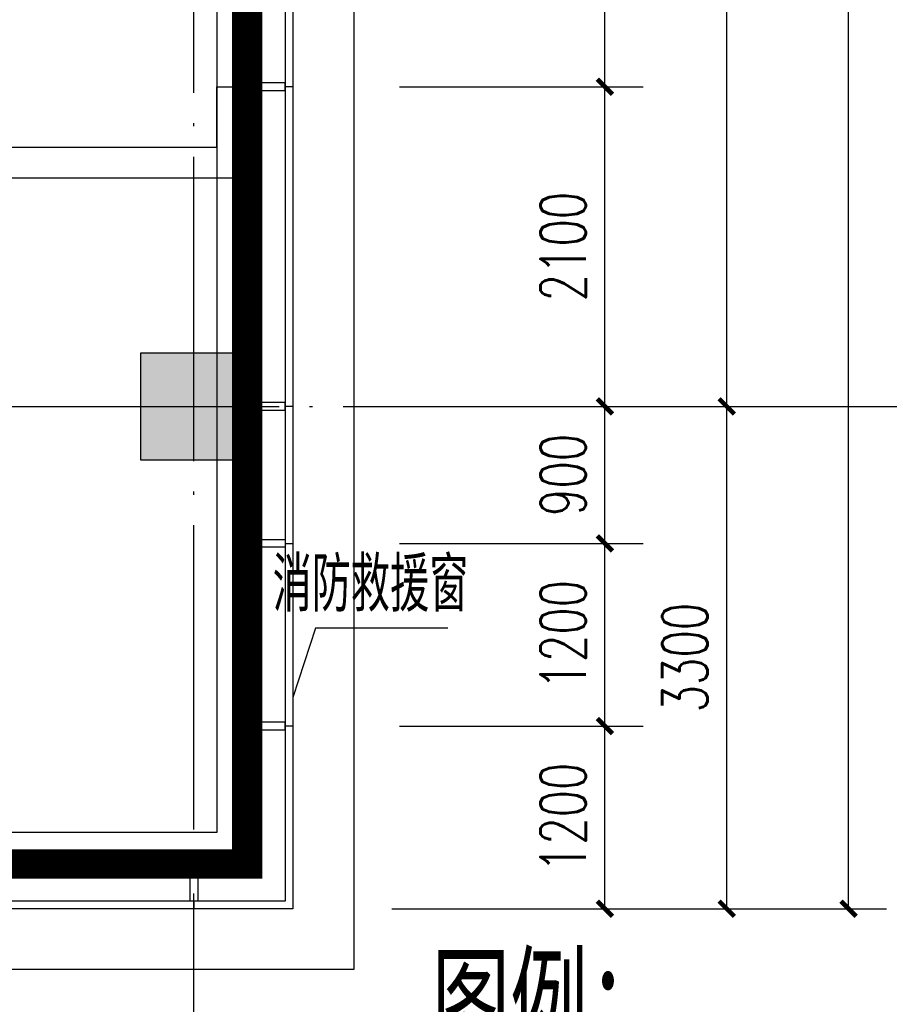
# Model space of a CAD drawing. Extents: x 797781 to 1255204, y 21234 to 1024248.
# Tile 267 of 656: x 987764 to 993476, y 268294 to 274762. Entities that reach past the tile are written whole.
import ezdxf

# ---------------------------------------------------------------- set-up
doc = ezdxf.new("R2010")
doc.units = 0
doc.header["$LTSCALE"] = 1000
doc.header["$MEASUREMENT"] = 0
doc.linetypes.add('230303生产综合楼-平面图_t8$0$DOTE', pattern=[2.4200000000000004, 2, -0.2, 0.02, -0.2])
doc.linetypes.add('__DASH', pattern=[0.35, 0.25, -0.1])
for name, color, linetype in [('230303生产综合楼-平面图_t8$0$3T_WOOD', 21, 'Continuous'), ('230303生产综合楼-平面图_t8$0$AXIS', 3, 'Continuous'), ('230303生产综合楼-平面图_t8$0$COLUMN', 40, 'Continuous'), ('230303生产综合楼-平面图_t8$0$CURTWALL', 4, 'Continuous'), ('230303生产综合楼-平面图_t8$0$DIM_SYMB', 3, 'Continuous'), ('230303生产综合楼-平面图_t8$0$DOTE', 1, '230303生产综合楼-平面图_t8$0$DOTE'), ('230303生产综合楼-平面图_t8$0$PUB_HATCH', 8, 'Continuous'), ('230303生产综合楼-平面图_t8$0$PUB_TEXT', 7, 'Continuous'), ('230303生产综合楼-平面图_t8$0$WALL', 40, 'Continuous'), ('230303生产综合楼-平面图_t8$0$看线', 115, 'Continuous'), ('PUB_HATCH', 8, 'Continuous')]:
    doc.layers.add(name, color=color, linetype=linetype)
doc.styles.add('230303生产综合楼-平面图_t8$0$_TCH_DIM', font='SIMPLEX', dxfattribs={"bigfont": 'GBCBIG'})
doc.styles.add('230303生产综合楼-平面图_T8$0$_TCH_DIM_T3', font='SIMPLEX', dxfattribs={"width": 0.7058823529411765, "bigfont": 'GBCBIG'})
doc.dimstyles.new('230303生产综合楼-平面图_T8$0$_TCH_ARCH&&100', dxfattribs={"dimtxt": 297.5, "dimasz": 100, "dimexe": 250, "dimexo": 300, "dimgap": 126.25, "dimtad": 1, "dimdec": 0, "dimzin": 0, "dimdsep": 46, "dimtxsty": '230303生产综合楼-平面图_T8$0$_TCH_DIM_T3', "dimblk": '230303生产综合楼-平面图_t8$0$_ArchTick', "dimcen": 0.09, "dimclrt": 7, "dimazin": 2, "dimtfac": 1, "dimtdec": 0, "dimtix": 1, "dimtmove": 2, "dimatfit": 3, "dimfxl": 1, "dimtolj": 1, "dimtzin": 0, "dimarcsym": 0})

# ---------------------------------------------------------------- blocks, each defined once
blk = doc.blocks.new('AQ2')
at = {"color": 6, "linetype": '__DASH', "ltscale": 4, "const_width": 200}
blk.add_lwpolyline([(1125985.202185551, 272623.1692221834), (1125985.202185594, 263323.1692221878), (1058450.711264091, 263323.1692218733), (1032885.202185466, 265973.5692109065), (1032885.202185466, 272623.1692221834)], dxfattribs=at)
blk = doc.blocks.new('230303生产综合楼-平面图_t8$0$TL')
at = {"layer": '230303生产综合楼-平面图_t8$0$PUB_TEXT', "style": '230303生产综合楼-平面图_t8$0$_TCH_DIM'}
blk.add_text('图例：', height=714.8936170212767, dxfattribs=at).set_placement((979484.1697606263, -23541.28383355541))
blk = doc.blocks.new('230303生产综合楼-平面图_t8$0$2WLGJ')
at = {"layer": '230303生产综合楼-平面图_t8$0$3T_WOOD'}
for points in [[(1116735.229535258, 74171.24598474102), (1116735.229535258, 74121.24598474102), (1116985.229535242, 74121.24598474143), (1116985.229535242, 74171.24598474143)], [(1116735.229535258, 72071.24598474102), (1116735.229535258, 72021.24598474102), (1116985.229535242, 72021.24598474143), (1116985.229535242, 72071.24598474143)], [(1116735.229535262, 69971.24598474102), (1116735.229535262, 69921.24598474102), (1116985.229535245, 69921.24598474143), (1116985.229535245, 69971.24598474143)], [(1116410.225042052, 68796.24598474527), (1116360.225042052, 68796.24598474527), (1116360.225042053, 69046.24598474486), (1116410.225042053, 69046.24598474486)]]:
    blk.add_lwpolyline(points, close=True, dxfattribs=at)
for points in [[(1117035.229535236, 74146.24598474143), (1116985.229535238, 74146.24598474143)], [(1117035.229535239, 72046.24598474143), (1116985.229535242, 72046.24598474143)], [(1117035.229535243, 69946.24598474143), (1116985.229535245, 69946.24598474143)], [(1116385.227288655, 68796.24598441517), (1116385.227288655, 68746.24598441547)]]:
    blk.add_lwpolyline(points, dxfattribs=at)
blk = doc.blocks.new('230303生产综合楼-平面图_t8$0$_ArchTick')
at = {"color": 0, "linetype": 'ByBlock', "const_width": 0.3}
blk.add_lwpolyline([(-0.5, -0.5), (0.5, 0.5)], dxfattribs=at)
blk = doc.blocks.new('*D5913')
at = {"layer": '230303生产综合楼-平面图_t8$0$AXIS', "color": 0, "lineweight": -2, "transparency": 16777216}
for p, q in [((990258.0044139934, 270121.5512975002), (991858.0044139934, 270121.5512975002)), ((991608.0044139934, 268921.349957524), (991608.0044139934, 270121.5512975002)), ((990258.0044139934, 268921.349957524), (991858.0044139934, 268921.349957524))]:
    blk.add_line(p, q, dxfattribs=at)
at = {"layer": 'Defpoints', "color": 0, "transparency": 16777216}
for p in [(989958.0044139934, 270121.5512975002), (991608.0044139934, 270121.5512975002), (989958.0044139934, 268921.349957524)]:
    blk.add_point(p, dxfattribs=at)
at = {"layer": '230303生产综合楼-平面图_t8$0$AXIS', "color": 0, "lineweight": -2, "transparency": 16777216, "xscale": 100, "yscale": 100, "zscale": 100}
for p, rotation in [((991608.0044139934, 270121.5512975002), 90), ((991608.0044139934, 268921.349957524), 270)]:
    blk.add_blockref('230303生产综合楼-平面图_t8$0$_ArchTick', p, dxfattribs=dict(at, rotation=rotation))
at = {"layer": '230303生产综合楼-平面图_t8$0$AXIS', "color": 7, "transparency": 16777216, "insert": (991333.0044139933, 269521.4506275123), "char_height": 297.5, "attachment_point": 5, "rotation": 90, "style": '230303生产综合楼-平面图_T8$0$_TCH_DIM_T3'}
blk.add_mtext('\\A1;1200', dxfattribs=at)
blk = doc.blocks.new('*D5914')
at = {"layer": '230303生产综合楼-平面图_t8$0$AXIS', "color": 0, "lineweight": -2, "transparency": 16777216}
for p, q in [((990258.0044139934, 271321.5512975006), (991858.0044139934, 271321.5512975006)), ((991608.0044139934, 270121.5512975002), (991608.0044139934, 271321.5512975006)), ((990258.0044139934, 270121.5512975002), (991858.0044139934, 270121.5512975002))]:
    blk.add_line(p, q, dxfattribs=at)
at = {"layer": 'Defpoints', "color": 0, "transparency": 16777216}
for p in [(989958.0044139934, 271321.5512975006), (991608.0044139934, 271321.5512975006), (989958.0044139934, 270121.5512975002)]:
    blk.add_point(p, dxfattribs=at)
at = {"layer": '230303生产综合楼-平面图_t8$0$AXIS', "color": 0, "lineweight": -2, "transparency": 16777216, "xscale": 100, "yscale": 100, "zscale": 100}
for p, rotation in [((991608.0044139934, 271321.5512975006), 90), ((991608.0044139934, 270121.5512975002), 270)]:
    blk.add_blockref('230303生产综合楼-平面图_t8$0$_ArchTick', p, dxfattribs=dict(at, rotation=rotation))
at = {"layer": '230303生产综合楼-平面图_t8$0$AXIS', "color": 7, "transparency": 16777216, "insert": (991333.0044139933, 270721.5512975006), "char_height": 297.5, "attachment_point": 5, "rotation": 90, "style": '230303生产综合楼-平面图_T8$0$_TCH_DIM_T3'}
blk.add_mtext('\\A1;1200', dxfattribs=at)
blk = doc.blocks.new('*D5915')
at = {"layer": '230303生产综合楼-平面图_t8$0$AXIS', "color": 0, "lineweight": -2, "transparency": 16777216}
for p, q in [((990258.0044139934, 272221.5512974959), (991858.0044139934, 272221.5512974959)), ((991608.0044139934, 271321.5512975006), (991608.0044139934, 272221.5512974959)), ((990258.0044139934, 271321.5512975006), (991858.0044139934, 271321.5512975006))]:
    blk.add_line(p, q, dxfattribs=at)
at = {"layer": 'Defpoints', "color": 0, "transparency": 16777216}
for p in [(989958.0044139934, 272221.5512974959), (991608.0044139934, 272221.5512974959), (989958.0044139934, 271321.5512975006)]:
    blk.add_point(p, dxfattribs=at)
at = {"layer": '230303生产综合楼-平面图_t8$0$AXIS', "color": 0, "lineweight": -2, "transparency": 16777216, "xscale": 100, "yscale": 100, "zscale": 100}
for p, rotation in [((991608.0044139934, 272221.5512974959), 90), ((991608.0044139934, 271321.5512975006), 270)]:
    blk.add_blockref('230303生产综合楼-平面图_t8$0$_ArchTick', p, dxfattribs=dict(at, rotation=rotation))
at = {"layer": '230303生产综合楼-平面图_t8$0$AXIS', "color": 7, "transparency": 16777216, "insert": (991333.0044139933, 271771.5512974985), "char_height": 297.5, "attachment_point": 5, "rotation": 90, "style": '230303生产综合楼-平面图_T8$0$_TCH_DIM_T3'}
blk.add_mtext('\\A1;900', dxfattribs=at)
blk = doc.blocks.new('*D5916')
at = {"layer": '230303生产综合楼-平面图_t8$0$AXIS', "color": 0, "lineweight": -2, "transparency": 16777216}
for p, q in [((990258.0044139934, 274321.5512974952), (991858.0044139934, 274321.5512974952)), ((991608.0044139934, 272221.5512974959), (991608.0044139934, 274321.5512974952)), ((990258.0044139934, 272221.5512974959), (991858.0044139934, 272221.5512974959))]:
    blk.add_line(p, q, dxfattribs=at)
at = {"layer": 'Defpoints', "color": 0, "transparency": 16777216}
for p in [(989958.0044139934, 274321.5512974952), (991608.0044139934, 274321.5512974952), (989958.0044139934, 272221.5512974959)]:
    blk.add_point(p, dxfattribs=at)
at = {"layer": '230303生产综合楼-平面图_t8$0$AXIS', "color": 0, "lineweight": -2, "transparency": 16777216, "xscale": 100, "yscale": 100, "zscale": 100}
for p, rotation in [((991608.0044139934, 274321.5512974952), 90), ((991608.0044139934, 272221.5512974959), 270)]:
    blk.add_blockref('230303生产综合楼-平面图_t8$0$_ArchTick', p, dxfattribs=dict(at, rotation=rotation))
at = {"layer": '230303生产综合楼-平面图_t8$0$AXIS', "color": 7, "transparency": 16777216, "insert": (991333.0044139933, 273271.5512974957), "char_height": 297.5, "attachment_point": 5, "rotation": 90, "style": '230303生产综合楼-平面图_T8$0$_TCH_DIM_T3'}
blk.add_mtext('\\A1;2100', dxfattribs=at)
blk = doc.blocks.new('*D5917')
at = {"layer": '230303生产综合楼-平面图_t8$0$AXIS', "color": 0, "lineweight": -2, "transparency": 16777216}
for p, q in [((990258.0044139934, 276421.5512974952), (991858.0044139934, 276421.5512974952)), ((991608.0044139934, 274321.5512974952), (991608.0044139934, 276421.5512974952)), ((990258.0044139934, 274321.5512974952), (991858.0044139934, 274321.5512974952))]:
    blk.add_line(p, q, dxfattribs=at)
at = {"layer": 'Defpoints', "color": 0, "transparency": 16777216}
for p in [(989958.0044139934, 276421.5512974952), (991608.0044139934, 276421.5512974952), (989958.0044139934, 274321.5512974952)]:
    blk.add_point(p, dxfattribs=at)
at = {"layer": '230303生产综合楼-平面图_t8$0$AXIS', "color": 0, "lineweight": -2, "transparency": 16777216, "xscale": 100, "yscale": 100, "zscale": 100}
for p, rotation in [((991608.0044139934, 276421.5512974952), 90), ((991608.0044139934, 274321.5512974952), 270)]:
    blk.add_blockref('230303生产综合楼-平面图_t8$0$_ArchTick', p, dxfattribs=dict(at, rotation=rotation))
at = {"layer": '230303生产综合楼-平面图_t8$0$AXIS', "color": 7, "transparency": 16777216, "insert": (991333.0044139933, 275371.5512974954), "char_height": 297.5, "attachment_point": 5, "rotation": 90, "style": '230303生产综合楼-平面图_T8$0$_TCH_DIM_T3'}
blk.add_mtext('\\A1;2100', dxfattribs=at)
blk = doc.blocks.new('*D6201')
at = {"layer": '230303生产综合楼-平面图_t8$0$AXIS', "color": 0, "lineweight": -2, "transparency": 16777216}
for p, q in [((990208.0044139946, 272221.5512974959), (992658.0044139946, 272221.5512974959)), ((992408.0044139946, 268921.349957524), (992408.0044139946, 272221.5512974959)), ((990208.0044139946, 268921.349957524), (992658.0044139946, 268921.349957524))]:
    blk.add_line(p, q, dxfattribs=at)
at = {"layer": 'Defpoints', "color": 0, "transparency": 16777216}
for p in [(989908.0044139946, 272221.5512974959), (992408.0044139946, 272221.5512974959), (989908.0044139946, 268921.349957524)]:
    blk.add_point(p, dxfattribs=at)
at = {"layer": '230303生产综合楼-平面图_t8$0$AXIS', "color": 0, "lineweight": -2, "transparency": 16777216, "xscale": 100, "yscale": 100, "zscale": 100}
for p, rotation in [((992408.0044139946, 272221.5512974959), 90), ((992408.0044139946, 268921.349957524), 270)]:
    blk.add_blockref('230303生产综合楼-平面图_t8$0$_ArchTick', p, dxfattribs=dict(at, rotation=rotation))
at = {"layer": '230303生产综合楼-平面图_t8$0$AXIS', "color": 7, "transparency": 16777216, "insert": (992133.0044139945, 270571.4506275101), "char_height": 297.5, "attachment_point": 5, "rotation": 90, "style": '230303生产综合楼-平面图_T8$0$_TCH_DIM_T3'}
blk.add_mtext('\\A1;3300', dxfattribs=at)
blk = doc.blocks.new('*D6202')
at = {"layer": '230303生产综合楼-平面图_t8$0$AXIS', "color": 0, "lineweight": -2, "transparency": 16777216}
for p, q in [((990208.0044139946, 278521.5512974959), (992658.0044139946, 278521.5512974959)), ((992408.0044139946, 272221.5512974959), (992408.0044139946, 278521.5512974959)), ((990208.0044139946, 272221.5512974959), (992658.0044139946, 272221.5512974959))]:
    blk.add_line(p, q, dxfattribs=at)
at = {"layer": 'Defpoints', "color": 0, "transparency": 16777216}
for p in [(989908.0044139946, 278521.5512974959), (992408.0044139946, 278521.5512974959), (989908.0044139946, 272221.5512974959)]:
    blk.add_point(p, dxfattribs=at)
at = {"layer": '230303生产综合楼-平面图_t8$0$AXIS', "color": 0, "lineweight": -2, "transparency": 16777216, "xscale": 100, "yscale": 100, "zscale": 100}
for p, rotation in [((992408.0044139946, 278521.5512974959), 90), ((992408.0044139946, 272221.5512974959), 270)]:
    blk.add_blockref('230303生产综合楼-平面图_t8$0$_ArchTick', p, dxfattribs=dict(at, rotation=rotation))
at = {"layer": '230303生产综合楼-平面图_t8$0$AXIS', "color": 7, "transparency": 16777216, "insert": (992133.0044139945, 275371.5512974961), "char_height": 297.5, "attachment_point": 5, "rotation": 90, "style": '230303生产综合楼-平面图_T8$0$_TCH_DIM_T3'}
blk.add_mtext('\\A1;6300', dxfattribs=at)
blk = doc.blocks.new('*D6206')
at = {"layer": '230303生产综合楼-平面图_t8$0$AXIS', "color": 0, "lineweight": -2, "transparency": 16777216}
for p, q in [((990257.9999202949, 295941.6578716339), (993458.0044139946, 295941.6578716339)), ((993208.0044139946, 268921.349957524), (993208.0044139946, 295941.6578716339)), ((990257.9999202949, 268921.349957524), (993458.0044139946, 268921.349957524))]:
    blk.add_line(p, q, dxfattribs=at)
at = {"layer": 'Defpoints', "color": 0, "transparency": 16777216}
for p in [(989957.9999202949, 295941.6578716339), (993208.0044139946, 295941.6578716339), (989957.9999202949, 268921.349957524)]:
    blk.add_point(p, dxfattribs=at)
at = {"layer": '230303生产综合楼-平面图_t8$0$AXIS', "color": 0, "lineweight": -2, "transparency": 16777216, "xscale": 100, "yscale": 100, "zscale": 100}
for p, rotation in [((993208.0044139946, 295941.6578716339), 90), ((993208.0044139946, 268921.349957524), 270)]:
    blk.add_blockref('230303生产综合楼-平面图_t8$0$_ArchTick', p, dxfattribs=dict(at, rotation=rotation))
at = {"layer": '230303生产综合楼-平面图_t8$0$AXIS', "color": 7, "transparency": 16777216, "insert": (992933.0044139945, 282431.5039145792), "char_height": 297.5, "attachment_point": 5, "rotation": 90, "style": '230303生产综合楼-平面图_T8$0$_TCH_DIM_T3'}
blk.add_mtext('\\A1;27020', dxfattribs=at)
blk = doc.blocks.new('_FZH')
blk.add_lwpolyline([(-0.5, -0.5), (0.5, -0.5), (0.5, 0.5), (-0.5, 0.5)], close=True)
at = {"layer": 'PUB_HATCH'}
blk.add_solid([(-0.5, -0.5), (0.5, -0.5), (-0.5, 0.5), (0.5, 0.5)], dxfattribs=at)

msp = doc.modelspace()

# ---------------------------------------------------------------- linework, layer by layer
msp.add_line((989508.0044141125, 271321.5512975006), (989558.0044141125, 271321.5512975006))
msp.add_lwpolyline([(989258.0044141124, 271346.5512975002), (989508.0044139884, 271346.5512975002), (989508.0044139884, 271296.5512975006), (989258.0044141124, 271296.5512975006)], close=True)
at = {"layer": '230303生产综合楼-平面图_t8$0$AXIS'}
msp.add_line((989908.0044139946, 272221.5512974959), (993908.0044139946, 272221.5512974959), dxfattribs=at)
msp.add_line((989908.0044139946, 272221.5512974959), (993908.0044139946, 272221.5512974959), dxfattribs=at)
at = {"layer": '230303生产综合楼-平面图_t8$0$CURTWALL'}
for points in [[(895858.0044139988, 298621.5512973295), (963708.0044139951, 298621.5512976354), (989558.004414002, 295941.6573991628), (989558.0044141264, 268921.5512975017), (921708.0044139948, 268921.5512971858), (895858.0044139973, 271601.444723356)], [(895908.0044139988, 298571.5512973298), (963705.4195671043, 298571.5512976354), (989508.0044140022, 295896.5729728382), (989508.0044141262, 268971.5512975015), (921710.589260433, 268971.5512971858), (895908.0044139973, 271646.5291504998)], [(896158.0044139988, 298321.5512973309), (963692.4953326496, 298321.5512976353), (989258.0044140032, 295671.1508412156), (989258.004414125, 269221.5512975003), (921723.5134926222, 269221.5512971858), (896158.0044139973, 271871.9512862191)]]:
    msp.add_lwpolyline(points, close=True, dxfattribs=at)
at = {"layer": '230303生产综合楼-平面图_t8$0$DIM_SYMB', "color": 1}
msp.add_lwpolyline([(990575.4110377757, 270764.8164430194), (989706.8114855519, 270764.8164430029), (989558.0044140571, 270308.1822017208)], dxfattribs=at)
at = {"layer": '230303生产综合楼-平面图_t8$0$DOTE'}
for p, q in [((988908.0044139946, 267021.5512974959), (988908.0044139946, 298621.5512974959)), ((895508.0044139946, 272221.5512974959), (989908.0044139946, 272221.5512974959))]:
    msp.add_line(p, q, dxfattribs=at)
at = {"layer": '230303生产综合楼-平面图_t8$0$PUB_HATCH', "color": 8}
for points in [[(989058.0044141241, 269421.5512974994), (921733.8528783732, 269421.5512971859), (896358.0044139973, 272052.2889947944), (896358.0073022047, 281821.5510169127)], [(989058.004414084, 278121.5512974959), (989058.0044141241, 269421.5512974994), (983408.0047045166, 269421.5512974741)]]:
    msp.add_lwpolyline(points, dxfattribs=at)
at = {"layer": '230303生产综合楼-平面图_t8$0$WALL'}
for p, q in [((989058.0044140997, 273921.5512954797), (989058.0044139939, 274321.5512974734)), ((989058.0044139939, 274321.5512974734), (989258.0044139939, 274321.5512975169)), ((989258.0044140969, 273721.5512959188), (989258.0044139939, 274321.5512975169)), ((989058.0044140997, 273921.5512954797), (982808.0049490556, 273921.5512817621)), ((989258.0044140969, 273721.5512959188), (982808.004962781, 273721.5512817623))]:
    msp.add_line(p, q, dxfattribs=at)
at = {"layer": '230303生产综合楼-平面图_t8$0$看线'}
msp.add_lwpolyline([(895458.0044139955, 299021.5512973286), (964094.7042846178, 299021.5512976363), (989958.0044139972, 296301.7994980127), (989958.0044141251, 268521.5512975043), (921321.3000519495, 268521.5512971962), (895458.0044139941, 271241.3026245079)], close=True, dxfattribs=at)

# ---------------------------------------------------------------- block references
for name, p in [('AQ2', (-136727.1977714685, 5898.382075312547)), ('230303生产综合楼-平面图_t8$0$2WLGJ', (-127477.2251212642, 200175.3053127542)), ('230303生产综合楼-平面图_t8$0$TL', (10985.60433455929, 291440.3208847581))]:
    msp.add_blockref(name, p)
at = {"layer": '230303生产综合楼-平面图_t8$0$COLUMN', "xscale": 700, "yscale": 700, "zscale": 700, "rotation": 270}
msp.add_blockref('_FZH', (988908.0044139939, 272221.5512974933), dxfattribs=at)

# ---------------------------------------------------------------- texts
at = {"layer": '230303生产综合楼-平面图_t8$0$PUB_TEXT', "color": 1, "style": '230303生产综合楼-平面图_t8$0$_TCH_DIM'}
msp.add_text('消防救援窗', height=357.4468085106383, rotation=1.0866047e-09, dxfattribs=at).set_placement((989424.8791228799, 270873.5398472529))

# ---------------------------------------------------------------- dimensions: what is measured, and where the dimension line sits
at = {"layer": '230303生产综合楼-平面图_t8$0$AXIS'}
for p1, p2, distance, picture, middle in [((989957.9999202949, 268921.349957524), (989957.9999202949, 295941.6578716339), -3250.0044936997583, '*D6206', (992933.0044139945, 282431.5039145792)), ((989908.0044139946, 272221.5512974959), (989908.0044139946, 278521.5512974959), -2500, '*D6202', (992133.0044139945, 275371.5512974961)), ((989958.0044139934, 274321.5512974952), (989958.0044139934, 276421.5512974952), -1650, '*D5917', (991333.0044139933, 275371.5512974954)), ((989958.0044139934, 272221.5512974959), (989958.0044139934, 274321.5512974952), -1650, '*D5916', (991333.0044139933, 273271.5512974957)), ((989908.0044139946, 268921.349957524), (989908.0044139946, 272221.5512974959), -2500, '*D6201', (992133.0044139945, 270571.4506275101)), ((989958.0044139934, 271321.5512975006), (989958.0044139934, 272221.5512974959), -1650.0000000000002, '*D5915', (991333.0044139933, 271771.5512974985)), ((989958.0044139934, 270121.5512975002), (989958.0044139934, 271321.5512975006), -1650, '*D5914', (991333.0044139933, 270721.5512975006)), ((989958.0044139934, 268921.349957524), (989958.0044139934, 270121.5512975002), -1650, '*D5913', (991333.0044139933, 269521.4506275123))]:
    dim = msp.add_aligned_dim(p1=p1, p2=p2, distance=distance, dimstyle='230303生产综合楼-平面图_T8$0$_TCH_ARCH&&100', dxfattribs=at)
    dim.commit()
    dim.dimension.update_dxf_attribs({"geometry": picture, "text_midpoint": middle})

doc.saveas('drawing.dxf')
